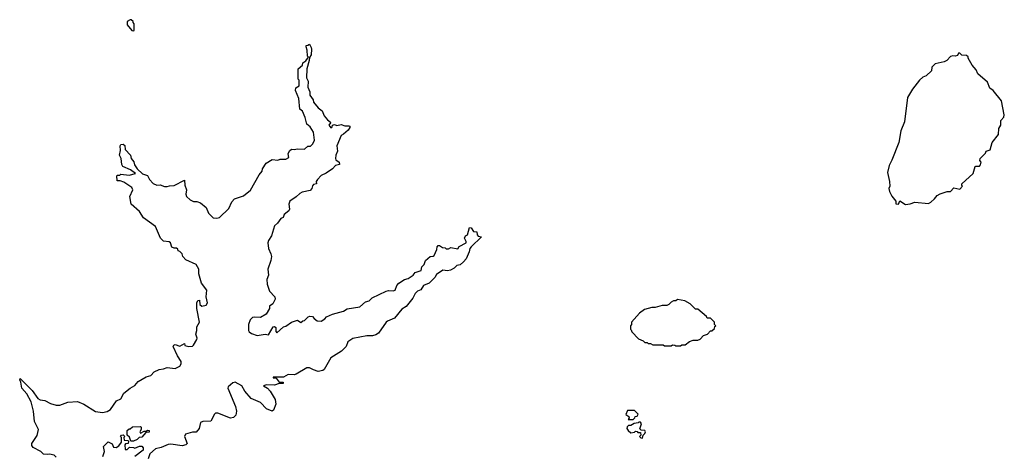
# Model space of a CAD drawing. Extents: x 2494106 to 2685573, y 758056 to 915185.
# Tile 288 of 507: x 2559138 to 2567671, y 869312 to 873100. Entities that reach past the tile are written whole.
import ezdxf

# ---------------------------------------------------------------- set-up
doc = ezdxf.new("R2010")
doc.units = 0

msp = doc.modelspace()

# ---------------------------------------------------------------- linework, layer by layer
at = {"layer": '0CON05XD'}
for points in [[(2560125, 873002.5), (2560130, 873005), (2560130, 873065), (2560120, 873075), (2560120, 873085), (2560105, 873100), (2560095, 873100), (2560070, 873085), (2560070, 873055), (2560110, 873005), (2560125, 873002.5)], [(2560235, 870002), (2560275, 870013.8), (2560303.9, 870046.1), (2560345, 870066.7), (2560385, 870070), (2560415, 870083.8), (2560485, 870073.3), (2560526.7, 870095), (2560536.2, 870115), (2560535.8, 870135.8), (2560503.8, 870185), (2560467.5, 870265), (2560473.3, 870276.7), (2560485, 870282.5), (2560525, 870267.5), (2560565, 870290), (2560570, 870275), (2560604.1, 870264.1), (2560635, 870268.8), (2560645, 870276.7), (2560673.8, 870325), (2560676.1, 870336.1), (2560663, 870373), (2560673.3, 870405), (2560673.8, 870435), (2560696.7, 870475), (2560674.2, 870594.2), (2560673.3, 870645), (2560682.5, 870665), (2560696.4, 870666.4), (2560698.3, 870628.3), (2560715, 870613.8), (2560753.8, 870625), (2560765.6, 870645), (2560753.8, 870695), (2560758.8, 870755), (2560714.2, 870814.2), (2560690.8, 870895), (2560690, 870935), (2560666.7, 870975), (2560576.1, 871016.1), (2560552.5, 871045), (2560545, 871070), (2560525, 871090), (2560510, 871095), (2560508.3, 871108.3), (2560497, 871117), (2560475, 871117.5), (2560455, 871127.5), (2560443.6, 871163.6), (2560433.6, 871173.6), (2560385, 871177.5), (2560356.7, 871205), (2560313.3, 871305), (2560210.7, 871380.7), (2560175, 871437.5), (2560105, 871500), (2560092.5, 871565), (2560116.7, 871625), (2560108.8, 871645), (2560041.4, 871691.4), (2560007, 871703), (2559983, 871703), (2559980, 871745), (2559985, 871750), (2560005, 871750), (2560015, 871760), (2560085, 871752.5), (2560140, 871765), (2560098.3, 871798.3), (2560032.5, 871825), (2560022.5, 871845), (2560017, 871897), (2560002.5, 871925), (2560010, 871965), (2560007.5, 872005), (2560013.3, 872016.7), (2560035, 872020), (2560048.3, 872008.3), (2560053, 871973), (2560096.7, 871925), (2560102.5, 871895), (2560126.1, 871866.1), (2560132.3, 871842.3), (2560155, 871807.5), (2560201.7, 871761.7), (2560245, 871747.5), (2560262.7, 871712.7), (2560295, 871680), (2560325, 871663.8), (2560355, 871667.5), (2560393.6, 871653.6), (2560415, 871652.5), (2560435, 871660), (2560475, 871662.5), (2560567, 871707), (2560567.5, 871665), (2560582.5, 871625), (2560576.7, 871585), (2560582.5, 871565), (2560615, 871537.5), (2560645, 871522.5), (2560671.7, 871521.7), (2560705, 871510), (2560755, 871470), (2560775, 871422.5), (2560815, 871382.5), (2560845, 871377.5), (2560870, 871385), (2560949.3, 871460.7), (2560975, 871520), (2561000, 871545), (2561078.3, 871571.7), (2561139.3, 871620.7), (2561212.5, 871755), (2561240, 871785), (2561242.5, 871805), (2561272.5, 871855), (2561325, 871887.5), (2561375, 871880), (2561395, 871890), (2561445, 871890), (2561470, 871905), (2561463.3, 871935), (2561477, 871963), (2561493, 871977), (2561515, 871972.5), (2561545, 871980), (2561605, 871977.5), (2561635, 872002.5), (2561657, 872003), (2561677, 872023), (2561693.3, 872055), (2561683.8, 872125), (2561655, 872170), (2561626.2, 872195), (2561612.7, 872252.7), (2561587.5, 872305), (2561566.7, 872325), (2561556.7, 872415), (2561527.5, 872485), (2561531.7, 872508.3), (2561560, 872525), (2561560, 872575), (2561552.5, 872585), (2561552.5, 872675), (2561590, 872705), (2561592.5, 872725), (2561616.4, 872743.6), (2561640, 872775), (2561633.3, 872783.3), (2561630, 872835), (2561620, 872865), (2561620, 872875), (2561635, 872880), (2561648.3, 872888.3), (2561665, 872860), (2561666.7, 872845), (2561663.3, 872795), (2561648.3, 872771.7), (2561646.7, 872745), (2561626.2, 872675), (2561623.3, 872595), (2561636.4, 872566.4), (2561633.9, 872513.9), (2561653.3, 872475), (2561653.3, 872445), (2561680, 872405), (2561683.9, 872383.9), (2561725, 872336.7), (2561759.5, 872309.5), (2561776.4, 872266.4), (2561805, 872230), (2561827.5, 872215), (2561830, 872205), (2561817.5, 872185), (2561835, 872162.5), (2561845, 872170), (2561850, 872185), (2561865, 872190), (2561885, 872183.3), (2561925, 872190), (2561955, 872180), (2561989.3, 872179.3), (2562000, 872175), (2562000, 872165), (2561985, 872142.5), (2561944.1, 872105.9), (2561923.3, 872095), (2561886.7, 872005), (2561890.7, 871959.3), (2561876.2, 871925), (2561873.8, 871895), (2561876.7, 871885), (2561906.2, 871865), (2561908.8, 871845), (2561873.9, 871836.1), (2561847.5, 871805), (2561795, 871770), (2561750.7, 871749.3), (2561717.5, 871715), (2561707.5, 871695), (2561710, 871675), (2561685, 871670), (2561675, 871660), (2561670, 871635), (2561655, 871617.5), (2561585, 871602.5), (2561565, 871592.5), (2561535, 871562.5), (2561480, 871525), (2561470.5, 871499.5), (2561476.7, 871455), (2561469.3, 871440.7), (2561430.7, 871409.3), (2561420, 871385), (2561400, 871375), (2561372.5, 871335), (2561345, 871312.5), (2561320, 871225), (2561292.5, 871185), (2561287.5, 871165), (2561293.3, 871115), (2561315, 871070), (2561320, 871045), (2561315, 871010), (2561287.5, 870935), (2561292.5, 870885), (2561280, 870845), (2561283.3, 870805), (2561303.3, 870745), (2561347.5, 870695), (2561352.5, 870675), (2561332.5, 870635), (2561302.5, 870615), (2561302.5, 870595), (2561273.9, 870546.1), (2561225, 870518), (2561175, 870520.8), (2561156, 870516), (2561135, 870496.9), (2561119.6, 870455), (2561120, 870405), (2561125, 870393.3), (2561148, 870378), (2561195, 870361.2), (2561265, 870372), (2561295, 870366.7), (2561334.4, 870435), (2561345, 870439.4), (2561358.5, 870428.5), (2561356.2, 870395), (2561365, 870384), (2561425, 870436.7), (2561445, 870440), (2561493, 870477), (2561545, 870492.5), (2561575, 870472.5), (2561591.7, 870488.3), (2561605, 870490), (2561636.4, 870523.6), (2561651.7, 870528.3), (2561675, 870526.7), (2561689.3, 870509.3), (2561715, 870486.7), (2561750, 870485), (2561782.5, 870505), (2561796.4, 870523.6), (2561850, 870545), (2561945, 870572), (2561975, 870591.2), (2562085, 870610), (2562135, 870652.5), (2562165, 870662.5), (2562192.5, 870687.5), (2562315, 870743.8), (2562335, 870751.2), (2562375, 870748.8), (2562392.5, 870755), (2562406.7, 870795), (2562424.2, 870815.8), (2562474.1, 870845.9), (2562505.7, 870854.3), (2562546.7, 870885), (2562565, 870907.5), (2562616.4, 870923.6), (2562623.3, 870955), (2562643.6, 870976.4), (2562655, 871010), (2562693.9, 871046.1), (2562721.7, 871048.3), (2562730, 871055), (2562752.5, 871105), (2562755, 871130), (2562765, 871140), (2562775, 871142.5), (2562803, 871123), (2562825, 871120), (2562835, 871112.5), (2562855, 871112.5), (2562875, 871122.5), (2562935, 871112.5), (2562946.7, 871133.3), (2563006.4, 871163.6), (2563007.5, 871175), (2562992.5, 871205), (2563000, 871225), (2563020, 871235), (2563035, 871297.5), (2563050, 871295), (2563071.7, 871261.7), (2563098.3, 871258.3), (2563103, 871233), (2563111.7, 871221.7), (2563140, 871215), (2563050.7, 871129.3), (2563037.5, 871115), (2563032.5, 871085), (2563007.5, 871025), (2562985, 871000), (2562956.1, 870973.9), (2562925, 870967.5), (2562902.5, 870945), (2562871.7, 870928.3), (2562845, 870920), (2562803.6, 870926.4), (2562750, 870890), (2562735, 870863.3), (2562687.5, 870815), (2562637, 870793), (2562615, 870756.7), (2562586.4, 870743.6), (2562566.1, 870723.9), (2562546.2, 870685), (2562486.7, 870613.3), (2562450.3, 870589.7), (2562385, 870512), (2562325, 870486.2), (2562313.3, 870475), (2562248, 870382), (2562225, 870366.7), (2562195, 870358.8), (2562145, 870357.5), (2562024.3, 870335.7), (2561982.5, 870305), (2561966.1, 870263.9), (2561926.7, 870225), (2561835, 870167.5), (2561775.6, 870065), (2561765, 870055.7), (2561725, 870047.5), (2561685, 870062.2), (2561649.3, 870079.3), (2561625, 870081.4), (2561535, 870023.8), (2561515, 870018.8), (2561465, 870023.3), (2561425, 870000), (2561335, 870000), (2561335, 869993.8), (2561360, 869990), (2561385, 869956.7), (2561420, 869955), (2561420, 869945), (2561387, 869943), (2561345, 869930.8), (2561276.1, 869933.9), (2561250, 869925), (2561284.1, 869904.1), (2561308.8, 869878.8), (2561351.2, 869805), (2561356.7, 869765), (2561337, 869713), (2561326.7, 869703.3), (2561275.7, 869725.7), (2561225, 869780), (2561144.2, 869814.2), (2561088.3, 869878.3), (2561063.8, 869925), (2561005, 869956.2), (2560985, 869950), (2560945, 869916.2), (2560940.8, 869905), (2561008.8, 869745), (2561016.7, 869705), (2561010.7, 869669.3), (2560990.7, 869649.3), (2560965, 869642), (2560855, 869686), (2560835, 869686.2), (2560825, 869677.5), (2560793.6, 869616.4), (2560726.1, 869613.9), (2560704.3, 869605.7), (2560692.5, 869555), (2560668.3, 869521.7), (2560635, 869522.5), (2560573.3, 869505), (2560566.2, 869485), (2560590, 869425), (2560577, 869413), (2560545, 869402.5), (2560448.3, 869418.3), (2560425, 869415.7), (2560365, 869388.9), (2560315, 869376.7), (2560264.7, 869335), (2560250.8, 869289.2)], [(2566815, 871497.5), (2566855, 871502.5), (2566895, 871517.5), (2567015, 871506.7), (2567035, 871516.7), (2567067.5, 871545), (2567090, 871575), (2567115, 871590), (2567175, 871610), (2567205, 871610), (2567235, 871640), (2567285, 871630), (2567310, 871655), (2567303, 871663), (2567303.6, 871676.4), (2567400, 871765), (2567420, 871825), (2567425, 871830), (2567455, 871830), (2567465, 871840), (2567470, 871865), (2567458.3, 871878.3), (2567462.5, 871895), (2567508.3, 871941.7), (2567515, 871960), (2567548.3, 871971.7), (2567566.7, 872035), (2567620, 872105), (2567622.5, 872155), (2567640, 872185), (2567640, 872225), (2567666.2, 872253.8), (2567671.2, 872275), (2567647.5, 872395), (2567575.9, 872485.9), (2567546.7, 872505), (2567525, 872557.5), (2567440.7, 872630.7), (2567427.5, 872665), (2567392.5, 872705), (2567357.5, 872765), (2567357, 872777), (2567345, 872790), (2567303, 872793), (2567285, 872810), (2567275, 872810), (2567265, 872790), (2567245, 872782.5), (2567225, 872787.5), (2567205, 872780), (2567173, 872747), (2567150, 872735), (2567073, 872717), (2567043, 872687), (2567040, 872655), (2566995, 872612.5), (2566965, 872602.5), (2566937.5, 872575), (2566875, 872497.5), (2566831.2, 872425), (2566806.4, 872213.6), (2566773.3, 872135), (2566757.5, 872035), (2566697.7, 871882.3), (2566672.5, 871835), (2566660, 871775), (2566677.5, 871695), (2566680, 871655), (2566670, 871635), (2566675, 871610), (2566695, 871570), (2566730, 871525), (2566731.7, 871501.7), (2566755, 871500), (2566765, 871527.5), (2566815, 871497.5)], [(2564865, 870270), (2564875, 870280), (2564905, 870280), (2564943, 870307), (2564975, 870320), (2565015, 870320), (2565035, 870330), (2565065, 870360), (2565098.3, 870371.7), (2565125, 870400), (2565135, 870400), (2565158.3, 870421.7), (2565161.7, 870438.3), (2565170, 870445), (2565160, 870455), (2565160, 870475), (2565125, 870510), (2565095, 870510), (2565090, 870525), (2565015, 870590), (2564995, 870590), (2564950, 870635), (2564901.7, 870661.7), (2564838.3, 870671.7), (2564825, 870660), (2564805, 870660), (2564785, 870650), (2564765, 870630), (2564745, 870620), (2564705, 870620), (2564645, 870602.5), (2564615, 870602.5), (2564553, 870587), (2564510, 870555), (2564440, 870475), (2564440, 870455), (2564430, 870445), (2564430, 870415), (2564438.3, 870408.3), (2564441.7, 870391.7), (2564500.7, 870330.7), (2564540, 870315), (2564555, 870300), (2564575, 870300), (2564585, 870290), (2564605, 870290), (2564625, 870280), (2564715, 870280), (2564725, 870270), (2564785, 870270), (2564795, 870280), (2564817, 870277), (2564825, 870270), (2564865, 870270)], [(2559452.5, 869305), (2559435, 869322.5), (2559395, 869332.5), (2559375, 869327.5), (2559345, 869332.5), (2559320, 869355), (2559255, 869387.5), (2559242.5, 869405), (2559242.5, 869425), (2559287.7, 869492.3), (2559300, 869545), (2559266.7, 869615), (2559256.7, 869705), (2559236.4, 869786.4), (2559198, 869855), (2559156, 869905), (2559146.7, 869956.7), (2559137.5, 869975), (2559143, 869987), (2559245, 869883.8), (2559295.8, 869815), (2559315, 869801.9), (2559355, 869796.7), (2559405, 869770), (2559455, 869756.7), (2559485, 869757.5), (2559555, 869783.3), (2559638.3, 869788.3), (2559693.6, 869763.6), (2559795, 869702.5), (2559855, 869692.5), (2559895, 869702.5), (2559925, 869720), (2559975.8, 869794.2), (2560015, 869810), (2560040.3, 869859.7), (2560095, 869903.8), (2560134.1, 869925.9), (2560165, 869960), (2560235, 870002)], [(2564411.7, 869631.7), (2564455, 869632.5), (2564470, 869645), (2564471.7, 869658.3), (2564488.3, 869661.7), (2564498.3, 869678.3), (2564465, 869710), (2564405, 869710), (2564390, 869675), (2564418.3, 869658.3), (2564420, 869645), (2564411.7, 869631.7)], [(2564535, 869470), (2564540, 869495), (2564555, 869510), (2564560, 869525), (2564556.7, 869536.7), (2564525, 869540), (2564511.7, 869551.7), (2564527.5, 869595), (2564518.3, 869608.3), (2564505, 869610), (2564497, 869603), (2564463, 869597), (2564435, 869580), (2564415, 869580), (2564401.7, 869568.3), (2564400, 869555), (2564410, 869535), (2564435, 869517.5), (2564467, 869523), (2564475, 869530), (2564488.3, 869528.3), (2564495, 869520), (2564518.3, 869518.3), (2564520, 869495), (2564510, 869485), (2564521.7, 869471.7), (2564535, 869470)], [(2560125, 869442.5), (2560100, 869445), (2560088.3, 869478.3), (2560070, 869495), (2560070, 869535), (2560085, 869550), (2560095, 869550), (2560115, 869567.5), (2560185, 869570), (2560190, 869565), (2560190, 869545), (2560180, 869525), (2560185, 869512.5), (2560215, 869530), (2560235, 869530), (2560245, 869540), (2560260, 869535), (2560258.3, 869521.7), (2560231.7, 869518.3), (2560195, 869480), (2560173, 869477), (2560155, 869457.5), (2560125, 869442.5)], [(2559859.3, 869310.7), (2559872.5, 869355), (2559865, 869397.5), (2559905, 869437.5), (2559939.3, 869419.3), (2559951.7, 869391.7), (2559975, 869390), (2559996.4, 869403.6), (2560020, 869435), (2560020, 869475), (2560012.5, 869485), (2560020, 869495), (2560035, 869500), (2560050, 869485), (2560040, 869475), (2560041.7, 869451.7), (2560075, 869450), (2560080, 869445), (2560076.4, 869423.6), (2560055, 869420), (2560048.3, 869411.7), (2560051.7, 869371.7), (2560068.3, 869371.7), (2560088.3, 869391.7), (2560125, 869390), (2560135, 869382.5), (2560175, 869400), (2560195, 869400), (2560207, 869387), (2560206.7, 869365), (2560135, 869310)]]:
    msp.add_lwpolyline(points, dxfattribs=at)

doc.saveas('drawing.dxf')
